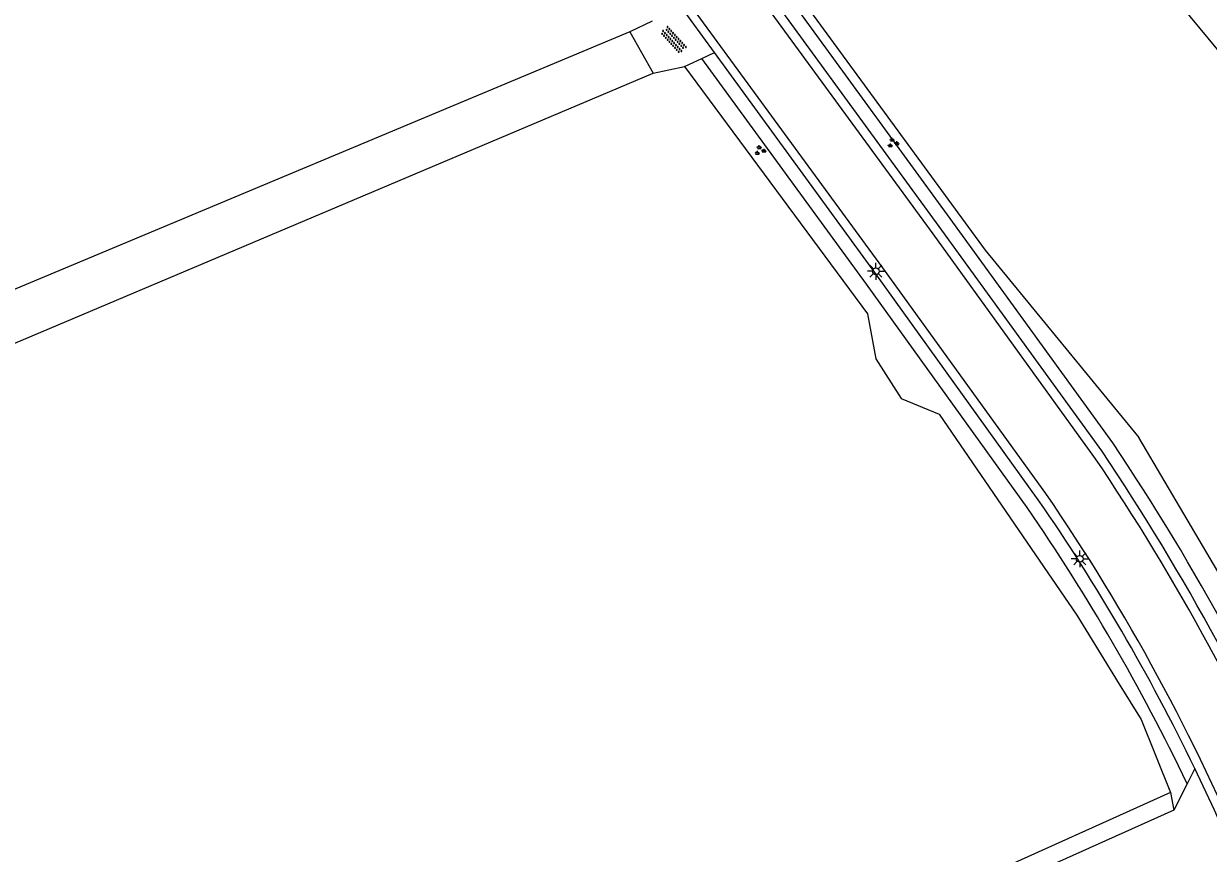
# Model space of a CAD drawing. Extents: x 124000 to 129000, y 395500 to 397503.
# Drawn here: x 128304.5 to 128391.7, y 396561.8 to 396622.9 of the extents above; entities that cross this region are included whole.
import ezdxf

# ---------------------------------------------------------------- set-up
doc = ezdxf.new("R2010")
doc.units = 0
for name, color, linetype in [('gg-afsc-hekwerk', 7, 'Continuous'), ('gg-knt-onverhard', 7, 'Continuous'), ('gg-knt-verharding', 7, 'Continuous'), ('gt-grn-groengrens', 7, 'Continuous'), ('gt-grn-groengrens NZ', 7, 'Continuous'), ('gt-grn-vlakafsluiter', 7, 'Continuous'), ('gt-symb-groenvak', 7, 'Continuous'), ('gt-symb-lichtmast', 7, 'Continuous'), ('gt-symb-overige verharding', 7, 'Continuous')]:
    doc.layers.add(name, color=color, linetype=linetype)

# ---------------------------------------------------------------- blocks, each defined once
blk = doc.blocks.new('gt0-GRVAK')
at = {"layer": 'gt-symb-groenvak'}
for p, q in [((-0.11, 0.189), (-0.228, 0.24)), ((-0.182, 0.153), (0.088, 0.153)), ((-0.091, 0.211), (-0.156, 0.322)), ((-0.047, 0.214), (-0.047, 0.393)), ((-0.004, 0.211), (0.061, 0.322)), ((0.015, 0.189), (0.133, 0.24)), ((0.262, -0.052), (0.197, 0.059)), ((0.305, -0.049), (0.305, 0.13)), ((0.349, -0.052), (0.414, 0.059)), ((-0.245, -0.228), (-0.363, -0.177)), ((-0.318, -0.264), (-0.047, -0.264)), ((-0.226, -0.206), (-0.291, -0.095)), ((-0.183, -0.203), (-0.183, -0.024)), ((-0.139, -0.206), (-0.074, -0.095)), ((-0.12, -0.228), (-0.002, -0.177)), ((0.243, -0.074), (0.125, -0.023)), ((0.17, -0.11), (0.441, -0.11)), ((0.368, -0.074), (0.486, -0.023))]:
    blk.add_line(p, q, dxfattribs=at)
blk = doc.blocks.new('gt0-LMAST')
at = {"layer": 'gt-symb-lichtmast'}
for p, q in [((-0.182, 0.173), (-0.447, 0.438)), ((-0.005, 0.246), (-0.005, 0.621)), ((0.172, 0.173), (0.437, 0.438)), ((-0.255, -0.004), (-0.63, -0.004)), ((-0.182, -0.181), (-0.447, -0.446)), ((-0.005, -0.254), (-0.005, -0.629)), ((0.437, -0.446), (0.172, -0.181)), ((0.245, -0.004), (0.62, -0.004))]:
    blk.add_line(p, q, dxfattribs=at)
blk.add_circle((-0.005, -0.004), 0.25, dxfattribs=at)
blk = doc.blocks.new('gt0-OVH')
at = {"layer": 'gt-symb-overige verharding'}
for points in [[(-0.972, 0.298), (-0.967, 0.308), (-0.965, 0.319), (-0.966, 0.33), (-0.971, 0.34), (-0.978, 0.348), (-0.988, 0.353), (-0.999, 0.355), (-1.01, 0.354), (-1.02, 0.349), (-1.028, 0.342), (-1.033, 0.332), (-1.035, 0.321), (-1.034, 0.31), (-1.029, 0.3), (-1.022, 0.292), (-1.012, 0.287), (-1.001, 0.285), (-0.99, 0.286), (-0.98, 0.291)], [(-0.872, 0.106), (-0.867, 0.116), (-0.865, 0.126), (-0.866, 0.137), (-0.871, 0.147), (-0.878, 0.156), (-0.888, 0.161), (-0.899, 0.163), (-0.91, 0.162), (-0.92, 0.157), (-0.928, 0.15), (-0.933, 0.14), (-0.935, 0.129), (-0.934, 0.118), (-0.929, 0.108), (-0.922, 0.1), (-0.912, 0.095), (-0.901, 0.092), (-0.89, 0.094), (-0.88, 0.098)], [(-0.772, 0.298), (-0.767, 0.308), (-0.765, 0.319), (-0.766, 0.33), (-0.771, 0.34), (-0.778, 0.348), (-0.788, 0.353), (-0.799, 0.355), (-0.81, 0.354), (-0.82, 0.349), (-0.828, 0.342), (-0.833, 0.332), (-0.835, 0.321), (-0.834, 0.31), (-0.829, 0.3), (-0.822, 0.292), (-0.812, 0.287), (-0.801, 0.285), (-0.79, 0.286), (-0.78, 0.291)], [(-0.672, 0.106), (-0.667, 0.116), (-0.665, 0.126), (-0.666, 0.137), (-0.671, 0.147), (-0.678, 0.156), (-0.688, 0.161), (-0.699, 0.163), (-0.71, 0.162), (-0.72, 0.157), (-0.728, 0.15), (-0.733, 0.14), (-0.735, 0.129), (-0.734, 0.118), (-0.729, 0.108), (-0.722, 0.1), (-0.712, 0.095), (-0.701, 0.092), (-0.69, 0.094), (-0.68, 0.098)], [(-0.572, 0.298), (-0.567, 0.308), (-0.565, 0.319), (-0.566, 0.33), (-0.571, 0.34), (-0.578, 0.348), (-0.588, 0.353), (-0.599, 0.355), (-0.61, 0.354), (-0.62, 0.349), (-0.628, 0.342), (-0.633, 0.332), (-0.635, 0.321), (-0.634, 0.31), (-0.629, 0.3), (-0.622, 0.292), (-0.612, 0.287), (-0.601, 0.285), (-0.59, 0.286), (-0.58, 0.291)], [(-0.472, 0.106), (-0.467, 0.116), (-0.465, 0.126), (-0.466, 0.137), (-0.471, 0.147), (-0.478, 0.156), (-0.488, 0.161), (-0.499, 0.163), (-0.51, 0.162), (-0.52, 0.157), (-0.528, 0.15), (-0.533, 0.14), (-0.535, 0.129), (-0.534, 0.118), (-0.529, 0.108), (-0.522, 0.1), (-0.512, 0.095), (-0.501, 0.092), (-0.49, 0.094), (-0.48, 0.098)], [(-0.372, 0.298), (-0.367, 0.308), (-0.365, 0.319), (-0.366, 0.33), (-0.371, 0.34), (-0.378, 0.348), (-0.388, 0.353), (-0.399, 0.355), (-0.41, 0.354), (-0.42, 0.349), (-0.428, 0.342), (-0.433, 0.332), (-0.435, 0.321), (-0.434, 0.31), (-0.429, 0.3), (-0.422, 0.292), (-0.412, 0.287), (-0.401, 0.285), (-0.39, 0.286), (-0.38, 0.291)], [(-0.272, 0.106), (-0.267, 0.116), (-0.265, 0.126), (-0.266, 0.137), (-0.271, 0.147), (-0.278, 0.156), (-0.288, 0.161), (-0.299, 0.163), (-0.31, 0.162), (-0.32, 0.157), (-0.328, 0.15), (-0.333, 0.14), (-0.335, 0.129), (-0.334, 0.118), (-0.329, 0.108), (-0.322, 0.1), (-0.312, 0.095), (-0.301, 0.092), (-0.29, 0.094), (-0.28, 0.098)], [(-0.172, 0.298), (-0.167, 0.308), (-0.165, 0.319), (-0.166, 0.33), (-0.171, 0.34), (-0.178, 0.348), (-0.188, 0.353), (-0.199, 0.355), (-0.21, 0.354), (-0.22, 0.349), (-0.228, 0.342), (-0.233, 0.332), (-0.235, 0.321), (-0.234, 0.31), (-0.229, 0.3), (-0.222, 0.292), (-0.212, 0.287), (-0.201, 0.285), (-0.19, 0.286), (-0.18, 0.291)], [(-0.072, 0.106), (-0.067, 0.116), (-0.065, 0.126), (-0.066, 0.137), (-0.071, 0.147), (-0.078, 0.156), (-0.088, 0.161), (-0.099, 0.163), (-0.11, 0.162), (-0.12, 0.157), (-0.128, 0.15), (-0.133, 0.14), (-0.135, 0.129), (-0.134, 0.118), (-0.129, 0.108), (-0.122, 0.1), (-0.112, 0.095), (-0.101, 0.092), (-0.09, 0.094), (-0.08, 0.098)], [(0.028, 0.298), (0.033, 0.308), (0.035, 0.319), (0.034, 0.33), (0.029, 0.34), (0.022, 0.348), (0.012, 0.353), (0.001, 0.355), (-0.01, 0.354), (-0.02, 0.349), (-0.028, 0.342), (-0.033, 0.332), (-0.035, 0.321), (-0.034, 0.31), (-0.029, 0.3), (-0.022, 0.292), (-0.012, 0.287), (-0.001, 0.285), (0.01, 0.286), (0.02, 0.291)], [(0.128, 0.106), (0.133, 0.116), (0.135, 0.126), (0.134, 0.137), (0.129, 0.147), (0.122, 0.156), (0.112, 0.161), (0.101, 0.163), (0.09, 0.162), (0.08, 0.157), (0.072, 0.15), (0.067, 0.14), (0.065, 0.129), (0.066, 0.118), (0.071, 0.108), (0.078, 0.1), (0.088, 0.095), (0.099, 0.092), (0.11, 0.094), (0.12, 0.098)], [(0.228, 0.298), (0.233, 0.308), (0.235, 0.319), (0.234, 0.33), (0.229, 0.34), (0.222, 0.348), (0.212, 0.353), (0.201, 0.355), (0.19, 0.354), (0.18, 0.349), (0.172, 0.342), (0.167, 0.332), (0.165, 0.321), (0.166, 0.31), (0.171, 0.3), (0.178, 0.292), (0.188, 0.287), (0.199, 0.285), (0.21, 0.286), (0.22, 0.291)], [(0.328, 0.106), (0.333, 0.116), (0.335, 0.126), (0.334, 0.137), (0.329, 0.147), (0.322, 0.156), (0.312, 0.161), (0.301, 0.163), (0.29, 0.162), (0.28, 0.157), (0.272, 0.15), (0.267, 0.14), (0.265, 0.129), (0.266, 0.118), (0.271, 0.108), (0.278, 0.1), (0.288, 0.095), (0.299, 0.092), (0.31, 0.094), (0.32, 0.098)], [(0.428, 0.298), (0.433, 0.308), (0.435, 0.319), (0.434, 0.33), (0.429, 0.34), (0.422, 0.348), (0.412, 0.353), (0.401, 0.355), (0.39, 0.354), (0.38, 0.349), (0.372, 0.342), (0.367, 0.332), (0.365, 0.321), (0.366, 0.31), (0.371, 0.3), (0.378, 0.292), (0.388, 0.287), (0.399, 0.285), (0.41, 0.286), (0.42, 0.291)], [(0.528, 0.106), (0.533, 0.116), (0.535, 0.126), (0.534, 0.137), (0.529, 0.147), (0.522, 0.156), (0.512, 0.161), (0.501, 0.163), (0.49, 0.162), (0.48, 0.157), (0.472, 0.15), (0.467, 0.14), (0.465, 0.129), (0.466, 0.118), (0.471, 0.108), (0.478, 0.1), (0.488, 0.095), (0.499, 0.092), (0.51, 0.094), (0.52, 0.098)], [(0.628, 0.298), (0.633, 0.308), (0.635, 0.319), (0.634, 0.33), (0.629, 0.34), (0.622, 0.348), (0.612, 0.353), (0.601, 0.355), (0.59, 0.354), (0.58, 0.349), (0.572, 0.342), (0.567, 0.332), (0.565, 0.321), (0.566, 0.31), (0.571, 0.3), (0.578, 0.292), (0.588, 0.287), (0.599, 0.285), (0.61, 0.286), (0.62, 0.291)], [(0.728, 0.106), (0.733, 0.116), (0.735, 0.126), (0.734, 0.137), (0.729, 0.147), (0.722, 0.156), (0.712, 0.161), (0.701, 0.163), (0.69, 0.162), (0.68, 0.157), (0.672, 0.15), (0.667, 0.14), (0.665, 0.129), (0.666, 0.118), (0.671, 0.108), (0.678, 0.1), (0.688, 0.095), (0.699, 0.092), (0.71, 0.094), (0.72, 0.098)], [(0.828, 0.298), (0.833, 0.308), (0.835, 0.319), (0.834, 0.33), (0.829, 0.34), (0.822, 0.348), (0.812, 0.353), (0.801, 0.355), (0.79, 0.354), (0.78, 0.349), (0.772, 0.342), (0.767, 0.332), (0.765, 0.321), (0.766, 0.31), (0.771, 0.3), (0.778, 0.292), (0.788, 0.287), (0.799, 0.285), (0.81, 0.286), (0.82, 0.291)], [(0.928, 0.106), (0.933, 0.116), (0.935, 0.126), (0.934, 0.137), (0.929, 0.147), (0.922, 0.156), (0.912, 0.161), (0.901, 0.163), (0.89, 0.162), (0.88, 0.157), (0.872, 0.15), (0.867, 0.14), (0.865, 0.129), (0.866, 0.118), (0.871, 0.108), (0.878, 0.1), (0.888, 0.095), (0.899, 0.092), (0.91, 0.094), (0.92, 0.098)], [(1.028, 0.298), (1.033, 0.308), (1.035, 0.319), (1.034, 0.33), (1.029, 0.34), (1.022, 0.348), (1.012, 0.353), (1.001, 0.355), (0.99, 0.354), (0.98, 0.349), (0.972, 0.342), (0.967, 0.332), (0.965, 0.321), (0.966, 0.31), (0.971, 0.3), (0.978, 0.292), (0.988, 0.287), (0.999, 0.285), (1.01, 0.286), (1.02, 0.291)], [(-0.972, -0.142), (-0.967, -0.132), (-0.965, -0.121), (-0.966, -0.11), (-0.971, -0.1), (-0.978, -0.092), (-0.988, -0.087), (-0.999, -0.085), (-1.01, -0.086), (-1.02, -0.091), (-1.028, -0.098), (-1.033, -0.108), (-1.035, -0.119), (-1.034, -0.13), (-1.029, -0.14), (-1.022, -0.148), (-1.012, -0.153), (-1.001, -0.155), (-0.99, -0.154), (-0.98, -0.149)], [(-0.872, -0.334), (-0.867, -0.324), (-0.865, -0.314), (-0.866, -0.303), (-0.871, -0.293), (-0.878, -0.284), (-0.888, -0.279), (-0.899, -0.277), (-0.91, -0.278), (-0.92, -0.283), (-0.928, -0.29), (-0.933, -0.3), (-0.935, -0.311), (-0.934, -0.322), (-0.929, -0.332), (-0.922, -0.34), (-0.912, -0.345), (-0.901, -0.348), (-0.89, -0.346), (-0.88, -0.342)], [(-0.772, -0.142), (-0.767, -0.132), (-0.765, -0.121), (-0.766, -0.11), (-0.771, -0.1), (-0.778, -0.092), (-0.788, -0.087), (-0.799, -0.085), (-0.81, -0.086), (-0.82, -0.091), (-0.828, -0.098), (-0.833, -0.108), (-0.835, -0.119), (-0.834, -0.13), (-0.829, -0.14), (-0.822, -0.148), (-0.812, -0.153), (-0.801, -0.155), (-0.79, -0.154), (-0.78, -0.149)], [(-0.672, -0.334), (-0.667, -0.324), (-0.665, -0.314), (-0.666, -0.303), (-0.671, -0.293), (-0.678, -0.284), (-0.688, -0.279), (-0.699, -0.277), (-0.71, -0.278), (-0.72, -0.283), (-0.728, -0.29), (-0.733, -0.3), (-0.735, -0.311), (-0.734, -0.322), (-0.729, -0.332), (-0.722, -0.34), (-0.712, -0.345), (-0.701, -0.348), (-0.69, -0.346), (-0.68, -0.342)], [(-0.572, -0.142), (-0.567, -0.132), (-0.565, -0.121), (-0.566, -0.11), (-0.571, -0.1), (-0.578, -0.092), (-0.588, -0.087), (-0.599, -0.085), (-0.61, -0.086), (-0.62, -0.091), (-0.628, -0.098), (-0.633, -0.108), (-0.635, -0.119), (-0.634, -0.13), (-0.629, -0.14), (-0.622, -0.148), (-0.612, -0.153), (-0.601, -0.155), (-0.59, -0.154), (-0.58, -0.149)], [(-0.472, -0.334), (-0.467, -0.324), (-0.465, -0.314), (-0.466, -0.303), (-0.471, -0.293), (-0.478, -0.284), (-0.488, -0.279), (-0.499, -0.277), (-0.51, -0.278), (-0.52, -0.283), (-0.528, -0.29), (-0.533, -0.3), (-0.535, -0.311), (-0.534, -0.322), (-0.529, -0.332), (-0.522, -0.34), (-0.512, -0.345), (-0.501, -0.348), (-0.49, -0.346), (-0.48, -0.342)], [(-0.372, -0.142), (-0.367, -0.132), (-0.365, -0.121), (-0.366, -0.11), (-0.371, -0.1), (-0.378, -0.092), (-0.388, -0.087), (-0.399, -0.085), (-0.41, -0.086), (-0.42, -0.091), (-0.428, -0.098), (-0.433, -0.108), (-0.435, -0.119), (-0.434, -0.13), (-0.429, -0.14), (-0.422, -0.148), (-0.412, -0.153), (-0.401, -0.155), (-0.39, -0.154), (-0.38, -0.149)], [(-0.272, -0.334), (-0.267, -0.324), (-0.265, -0.314), (-0.266, -0.303), (-0.271, -0.293), (-0.278, -0.284), (-0.288, -0.279), (-0.299, -0.277), (-0.31, -0.278), (-0.32, -0.283), (-0.328, -0.29), (-0.333, -0.3), (-0.335, -0.311), (-0.334, -0.322), (-0.329, -0.332), (-0.322, -0.34), (-0.312, -0.345), (-0.301, -0.348), (-0.29, -0.346), (-0.28, -0.342)], [(-0.172, -0.142), (-0.167, -0.132), (-0.165, -0.121), (-0.166, -0.11), (-0.171, -0.1), (-0.178, -0.092), (-0.188, -0.087), (-0.199, -0.085), (-0.21, -0.086), (-0.22, -0.091), (-0.228, -0.098), (-0.233, -0.108), (-0.235, -0.119), (-0.234, -0.13), (-0.229, -0.14), (-0.222, -0.148), (-0.212, -0.153), (-0.201, -0.155), (-0.19, -0.154), (-0.18, -0.149)], [(-0.072, -0.334), (-0.067, -0.324), (-0.065, -0.314), (-0.066, -0.303), (-0.071, -0.293), (-0.078, -0.284), (-0.088, -0.279), (-0.099, -0.277), (-0.11, -0.278), (-0.12, -0.283), (-0.128, -0.29), (-0.133, -0.3), (-0.135, -0.311), (-0.134, -0.322), (-0.129, -0.332), (-0.122, -0.34), (-0.112, -0.345), (-0.101, -0.348), (-0.09, -0.346), (-0.08, -0.342)], [(0.028, -0.142), (0.033, -0.132), (0.035, -0.121), (0.034, -0.11), (0.029, -0.1), (0.022, -0.092), (0.012, -0.087), (0.001, -0.085), (-0.01, -0.086), (-0.02, -0.091), (-0.028, -0.098), (-0.033, -0.108), (-0.035, -0.119), (-0.034, -0.13), (-0.029, -0.14), (-0.022, -0.148), (-0.012, -0.153), (-0.001, -0.155), (0.01, -0.154), (0.02, -0.149)], [(0.128, -0.334), (0.133, -0.324), (0.135, -0.314), (0.134, -0.303), (0.129, -0.293), (0.122, -0.284), (0.112, -0.279), (0.101, -0.277), (0.09, -0.278), (0.08, -0.283), (0.072, -0.29), (0.067, -0.3), (0.065, -0.311), (0.066, -0.322), (0.071, -0.332), (0.078, -0.34), (0.088, -0.345), (0.099, -0.348), (0.11, -0.346), (0.12, -0.342)], [(0.228, -0.142), (0.233, -0.132), (0.235, -0.121), (0.234, -0.11), (0.229, -0.1), (0.222, -0.092), (0.212, -0.087), (0.201, -0.085), (0.19, -0.086), (0.18, -0.091), (0.172, -0.098), (0.167, -0.108), (0.165, -0.119), (0.166, -0.13), (0.171, -0.14), (0.178, -0.148), (0.188, -0.153), (0.199, -0.155), (0.21, -0.154), (0.22, -0.149)], [(0.328, -0.334), (0.333, -0.324), (0.335, -0.314), (0.334, -0.303), (0.329, -0.293), (0.322, -0.284), (0.312, -0.279), (0.301, -0.277), (0.29, -0.278), (0.28, -0.283), (0.272, -0.29), (0.267, -0.3), (0.265, -0.311), (0.266, -0.322), (0.271, -0.332), (0.278, -0.34), (0.288, -0.345), (0.299, -0.348), (0.31, -0.346), (0.32, -0.342)], [(0.428, -0.142), (0.433, -0.132), (0.435, -0.121), (0.434, -0.11), (0.429, -0.1), (0.422, -0.092), (0.412, -0.087), (0.401, -0.085), (0.39, -0.086), (0.38, -0.091), (0.372, -0.098), (0.367, -0.108), (0.365, -0.119), (0.366, -0.13), (0.371, -0.14), (0.378, -0.148), (0.388, -0.153), (0.399, -0.155), (0.41, -0.154), (0.42, -0.149)], [(0.528, -0.334), (0.533, -0.324), (0.535, -0.314), (0.534, -0.303), (0.529, -0.293), (0.522, -0.284), (0.512, -0.279), (0.501, -0.277), (0.49, -0.278), (0.48, -0.283), (0.472, -0.29), (0.467, -0.3), (0.465, -0.311), (0.466, -0.322), (0.471, -0.332), (0.478, -0.34), (0.488, -0.345), (0.499, -0.348), (0.51, -0.346), (0.52, -0.342)], [(0.628, -0.142), (0.633, -0.132), (0.635, -0.121), (0.634, -0.11), (0.629, -0.1), (0.622, -0.092), (0.612, -0.087), (0.601, -0.085), (0.59, -0.086), (0.58, -0.091), (0.572, -0.098), (0.567, -0.108), (0.565, -0.119), (0.566, -0.13), (0.571, -0.14), (0.578, -0.148), (0.588, -0.153), (0.599, -0.155), (0.61, -0.154), (0.62, -0.149)], [(0.728, -0.334), (0.733, -0.324), (0.735, -0.314), (0.734, -0.303), (0.729, -0.293), (0.722, -0.284), (0.712, -0.279), (0.701, -0.277), (0.69, -0.278), (0.68, -0.283), (0.672, -0.29), (0.667, -0.3), (0.665, -0.311), (0.666, -0.322), (0.671, -0.332), (0.678, -0.34), (0.688, -0.345), (0.699, -0.348), (0.71, -0.346), (0.72, -0.342)], [(0.828, -0.142), (0.833, -0.132), (0.835, -0.121), (0.834, -0.11), (0.829, -0.1), (0.822, -0.092), (0.812, -0.087), (0.801, -0.085), (0.79, -0.086), (0.78, -0.091), (0.772, -0.098), (0.767, -0.108), (0.765, -0.119), (0.766, -0.13), (0.771, -0.14), (0.778, -0.148), (0.788, -0.153), (0.799, -0.155), (0.81, -0.154), (0.82, -0.149)], [(0.928, -0.334), (0.933, -0.324), (0.935, -0.314), (0.934, -0.303), (0.929, -0.293), (0.922, -0.284), (0.912, -0.279), (0.901, -0.277), (0.89, -0.278), (0.88, -0.283), (0.872, -0.29), (0.867, -0.3), (0.865, -0.311), (0.866, -0.322), (0.871, -0.332), (0.878, -0.34), (0.888, -0.345), (0.899, -0.348), (0.91, -0.346), (0.92, -0.342)], [(1.028, -0.142), (1.033, -0.132), (1.035, -0.121), (1.034, -0.11), (1.029, -0.1), (1.022, -0.092), (1.012, -0.087), (1.001, -0.085), (0.99, -0.086), (0.98, -0.091), (0.972, -0.098), (0.967, -0.108), (0.965, -0.119), (0.966, -0.13), (0.971, -0.14), (0.978, -0.148), (0.988, -0.153), (0.999, -0.155), (1.01, -0.154), (1.02, -0.149)]]:
    blk.add_lwpolyline(points, close=True, dxfattribs=at)

msp = doc.modelspace()

# ---------------------------------------------------------------- linework, layer by layer
at = {"layer": 'gg-afsc-hekwerk'}
for p, q in [((128350.727, 396623.092), (128349.077, 396622.306)), ((128349.077, 396622.306), (128350.794, 396619.263)), ((128350.794, 396619.263), (128353.112, 396619.741)), ((128388.89, 396566.259), (128305.435, 396528.698))]:
    msp.add_line(p, q, dxfattribs=at)
for points in [[(128323.388, 396677.125), (128375.253, 396606.216), (128386.572, 396592.424)], [(128353.112, 396619.741), (128366.584, 396601.526), (128367.199, 396598.217), (128369.064, 396595.297), (128371.853, 396594.132), (128382.007, 396579.336), (128385.126, 396574.246), (128386.745, 396571.652), (128388.89, 396566.259)], [(128428.427, 396500), (128415.998, 396529.208), (128404.821, 396557.468), (128396.258, 396575.974), (128386.572, 396592.424)]]:
    msp.add_lwpolyline(points, dxfattribs=at)
at = {"layer": 'gg-knt-onverhard'}
for p, q in [((128349.077, 396622.306), (128286.932, 396596.268)), ((128288.371, 396592.833), (128350.794, 396619.263))]:
    msp.add_line(p, q, dxfattribs=at)
at = {"layer": 'gg-knt-verharding'}
for p, q in [((128355.317, 396620.778), (128352.74, 396624.311)), ((128354.395, 396620.345), (128355.317, 396620.778)), ((128353.112, 396619.741), (128354.395, 396620.345)), ((128390.688, 396568.038), (128390.121, 396566.91)), ((128390.121, 396566.91), (128389.138, 396564.957))]:
    msp.add_line(p, q, dxfattribs=at)
for points in [[(128379.723, 396588.291), (128367.716, 396604.926), (128351.565, 396627.023), (128344.536, 396636.682), (128336.766, 396647.156), (128328.386, 396658.037), (128319.196, 396669.318), (128312.094, 396677.486), (128300.69, 396689.775), (128281.531, 396709.739), (128248.36, 396744.42)], [(128383.261, 396591.028), (128371.413, 396607.424), (128348.11, 396639.302), (128340.456, 396649.743), (128331.892, 396660.73), (128322.28, 396672.397), (128315.367, 396680.384), (128303.829, 396692.803), (128285.059, 396712.489), (128279.691, 396718.287)], [(128383.837, 396591.433), (128371.872, 396607.958), (128355.792, 396630.044), (128348.709, 396639.695), (128340.974, 396650.172), (128332.485, 396661.185), (128322.819, 396672.829), (128315.945, 396680.817), (128304.311, 396693.322), (128288.149, 396710.4)], [(128379.161, 396587.833), (128367.332, 396604.305), (128355.317, 396620.778)], [(128393.519, 396561.842), (128392.139, 396564.956), (128390.688, 396568.038)], [(128389.138, 396564.957), (128306.359, 396527.802), (128305.435, 396528.698)]]:
    msp.add_lwpolyline(points, dxfattribs=at)
for centre, radius, start, end in [((128240.991, 396495.078), 171.602, 23.06862, 33.99671), ((128235.435, 396492.096), 178.58, 23.25752, 33.79752), ((128255.316, 396502.462), 150.419, 25.84617, 34.57992), ((128253.366, 396501.81), 153.118, 22.58727, 34.38847)]:
    msp.add_arc(centre, radius, start, end, dxfattribs=at)
at = {"layer": 'gt-grn-groengrens'}
msp.add_line((128388.89, 396566.259), (128389.138, 396564.957), dxfattribs=at)
at = {"layer": 'gt-grn-groengrens NZ'}
for points in [[(128384.647, 396592.019), (128372.681, 396608.546), (128356.599, 396630.634), (128349.514, 396640.288), (128341.772, 396650.774), (128333.266, 396661.81), (128323.583, 396673.475), (128321.743, 396675.605)], [(128378.349, 396587.25), (128366.522, 396603.719), (128354.395, 396620.345)]]:
    msp.add_lwpolyline(points, dxfattribs=at)
for centre, radius, start, end in [((128235.267, 396491.997), 179.774, 23.26533, 33.80549), ((128255.358, 396502.491), 149.368, 25.54857, 34.5726)]:
    msp.add_arc(centre, radius, start, end, dxfattribs=at)
at = {"layer": 'gt-grn-vlakafsluiter'}
msp.add_lwpolyline([(128349.195, 396712.872), (128395.797, 396701.81), (128384.068, 396652.4), (128380.127, 396635.797), (128388.462, 396625.712), (128403.109, 396607.988), (128423.484, 396624.827), (128472.956, 396612.383), (128472.726, 396644.556), (128464.231, 396646.427), (128468.735, 396666.874), (128594.76, 396639.115)], dxfattribs=at)

# ---------------------------------------------------------------- block references
at = {"layer": 'gt-symb-groenvak'}
for p in [(128358.666, 396613.561), (128368.451, 396614.104)]:
    msp.add_blockref('gt0-GRVAK', p, dxfattribs=at)
at = {"layer": 'gt-symb-lichtmast'}
for p in [(128367.204, 396604.668), (128382.216, 396583.483)]:
    msp.add_blockref('gt0-LMAST', p, dxfattribs=at)
at = {"layer": 'gt-symb-overige verharding', "rotation": -47.55289814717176}
msp.add_blockref('gt0-OVH', (128352.299, 396621.7), dxfattribs=at)

doc.saveas('drawing.dxf')
